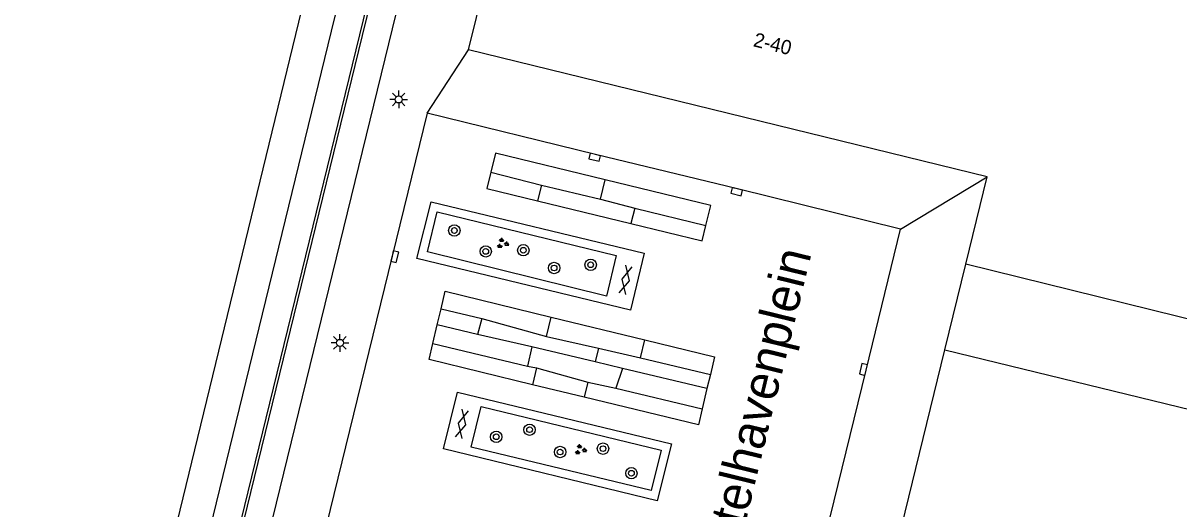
# Model space of a CAD drawing. Extents: x 125000 to 129004, y 397500 to 399008.
# Drawn here: x 127715.1 to 127796.1, y 398514.9 to 398548.9 of the extents above; entities that cross this region are included whole.
import ezdxf

# ---------------------------------------------------------------- set-up
doc = ezdxf.new("R2010")
doc.units = 0
for name, color, linetype in [('gg-anno-huisnummerreeks BGT', 7, 'Continuous'), ('gg-anno-openbare ruimte label', 7, 'Continuous'), ('gg-bbg-hoofdgebouw', 7, 'Continuous'), ('gg-bbg-onder overbouw', 7, 'Continuous'), ('gg-bbg-pand overbouw', 7, 'Continuous'), ('gg-knt-verharding', 7, 'Continuous'), ('gg-knt-verharding nz', 7, 'Continuous'), ('gt-grn-afwateringsgoot', 7, 'Continuous'), ('gt-grn-groengrens', 7, 'Continuous'), ('gt-grn-weggrens', 7, 'Continuous'), ('gt-symb-boom', 7, 'Continuous'), ('gt-symb-gesloten verharding', 7, 'Continuous'), ('gt-symb-groenvak', 7, 'Continuous'), ('gt-symb-kolk', 7, 'Continuous'), ('gt-symb-lichtmast', 7, 'Continuous')]:
    doc.layers.add(name, color=color, linetype=linetype)

# ---------------------------------------------------------------- blocks, each defined once
blk = doc.blocks.new('gt0-KOLK')
at = {"layer": 'gt-symb-kolk'}
blk.add_lwpolyline([(0, 0), (0.375, 0), (0.375, 0.4), (-0.375, 0.4), (-0.375, 0), (0, 0)], dxfattribs=at)
blk = doc.blocks.new('gt0-BOOM')
at = {"layer": 'gt-symb-boom'}
for radius in [0.4, 0.2]:
    blk.add_circle((0, 0), radius, dxfattribs=at)
blk = doc.blocks.new('gt0-GESVH1')
at = {"layer": 'gt-symb-gesloten verharding'}
for p, q in [((-0.992, -0.261), (0.008, 0.239)), ((0.008, -0.261), (-0.992, 0.239)), ((0.008, 0.239), (1.008, -0.261)), ((1.008, 0.239), (0.008, -0.261))]:
    blk.add_line(p, q, dxfattribs=at)
blk = doc.blocks.new('gt0-GRVAK')
at = {"layer": 'gt-symb-groenvak'}
for p, q in [((-0.11, 0.189), (-0.228, 0.24)), ((-0.182, 0.153), (0.088, 0.153)), ((-0.091, 0.211), (-0.156, 0.322)), ((-0.047, 0.214), (-0.047, 0.393)), ((-0.004, 0.211), (0.061, 0.322)), ((0.015, 0.189), (0.133, 0.24)), ((0.262, -0.052), (0.197, 0.059)), ((0.305, -0.049), (0.305, 0.13)), ((0.349, -0.052), (0.414, 0.059)), ((-0.245, -0.228), (-0.363, -0.177)), ((-0.318, -0.264), (-0.047, -0.264)), ((-0.226, -0.206), (-0.291, -0.095)), ((-0.183, -0.203), (-0.183, -0.024)), ((-0.139, -0.206), (-0.074, -0.095)), ((-0.12, -0.228), (-0.002, -0.177)), ((0.243, -0.074), (0.125, -0.023)), ((0.17, -0.11), (0.441, -0.11)), ((0.368, -0.074), (0.486, -0.023))]:
    blk.add_line(p, q, dxfattribs=at)
blk = doc.blocks.new('gt0-LMAST')
at = {"layer": 'gt-symb-lichtmast'}
for p, q in [((-0.182, 0.173), (-0.447, 0.438)), ((-0.005, 0.246), (-0.005, 0.621)), ((0.172, 0.173), (0.437, 0.438)), ((-0.255, -0.004), (-0.63, -0.004)), ((-0.182, -0.181), (-0.447, -0.446)), ((-0.005, -0.254), (-0.005, -0.629)), ((0.437, -0.446), (0.172, -0.181)), ((0.245, -0.004), (0.62, -0.004))]:
    blk.add_line(p, q, dxfattribs=at)
blk.add_circle((-0.005, -0.004), 0.25, dxfattribs=at)

msp = doc.modelspace()

# ---------------------------------------------------------------- linework, layer by layer
at = {"layer": 'gg-bbg-hoofdgebouw'}
for p, q in [((127715.098, 398469.605), (127738.474, 398565.597)), ((127782.674, 398538.144), (127746.332, 398547.064)), ((127781.183, 398532.025), (127782.674, 398538.144))]:
    msp.add_line(p, q, dxfattribs=at)
for points in [[(127746.332, 398547.064), (127750.177, 398562.69), (127758.348, 398560.69)], [(127783.995, 398464.578), (127765.817, 398469.067), (127779.71, 398526.024)]]:
    msp.add_lwpolyline(points, dxfattribs=at)
at = {"layer": 'gg-bbg-onder overbouw'}
for p, q in [((127799.391, 398527.529), (127781.183, 398532.025)), ((127779.71, 398526.024), (127797.933, 398521.579))]:
    msp.add_line(p, q, dxfattribs=at)
at = {"layer": 'gg-bbg-pand overbouw'}
msp.add_line((127779.71, 398526.024), (127781.183, 398532.025), dxfattribs=at)
at = {"layer": 'gg-knt-verharding'}
for p, q in [((127746.392, 398570.664), (127721.298, 398468.095)), ((127751.165, 398536.471), (127757.709, 398534.875)), ((127744.132, 398527.762), (127744.399, 398528.885)), ((127752.121, 398528.314), (127758.678, 398526.72)), ((127743.824, 398526.466), (127744.132, 398527.762)), ((127763.278, 398524.293), (127763.041, 398523.294)), ((127754.432, 398522.689), (127750.813, 398523.569)), ((127763.041, 398523.294), (127762.705, 398521.878))]:
    msp.add_line(p, q, dxfattribs=at)
for points in [[(127742.418, 398571.647), (127736.705, 398548.379), (127717.362, 398469.054)], [(127755.913, 398537.935), (127748.218, 398539.813), (127747.897, 398538.489)], [(127747.897, 398538.489), (127747.617, 398537.337), (127751.165, 398536.471)], [(127762.962, 398534.744), (127763.299, 398536.132), (127755.913, 398537.935)], [(127742.702, 398532.418), (127743.701, 398536.392), (127758.636, 398532.807), (127757.676, 398528.807), (127742.702, 398532.418)], [(127743.445, 398532.882), (127744.119, 398535.692), (127756.67, 398532.64), (127756.008, 398529.775), (127743.445, 398532.882)], [(127757.709, 398534.875), (127762.699, 398533.657), (127762.962, 398534.744)], [(127744.399, 398528.885), (127744.692, 398530.121), (127752.121, 398528.314)], [(127750.813, 398523.569), (127743.556, 398525.334), (127743.824, 398526.466)], [(127758.678, 398526.72), (127763.572, 398525.53), (127763.278, 398524.293)], [(127744.563, 398519.058), (127745.551, 398523.051), (127760.546, 398519.425), (127759.558, 398515.432), (127744.563, 398519.058)], [(127762.705, 398521.878), (127762.436, 398520.744), (127754.432, 398522.689)], [(127746.514, 398519.192), (127747.215, 398522.028), (127759.82, 398518.98), (127759.119, 398516.145), (127746.514, 398519.192)]]:
    msp.add_lwpolyline(points, dxfattribs=at)
at = {"layer": 'gg-knt-verharding nz'}
for points in [[(127743.426, 398542.622), (127740.961, 398532.592), (127734.179, 398504.788)], [(127776.613, 398534.485), (127765.169, 398537.299), (127755.221, 398539.718), (127743.426, 398542.622)], [(127759.368, 398463.945), (127774.207, 398524.589), (127776.613, 398534.485)]]:
    msp.add_lwpolyline(points, dxfattribs=at)
at = {"layer": 'gt-grn-afwateringsgoot'}
for points in [[(127744.32, 398571.176), (127738.673, 398548.107), (127719.262, 398468.591)], [(127744.526, 398571.125), (127738.877, 398548.061), (127719.457, 398468.544)]]:
    msp.add_lwpolyline(points, dxfattribs=at)
at = {"layer": 'gt-grn-groengrens'}
for p, q in [((127747.897, 398538.489), (127751.434, 398537.57)), ((127755.583, 398536.584), (127755.913, 398537.935)), ((127751.434, 398537.57), (127751.165, 398536.471)), ((127751.434, 398537.57), (127755.583, 398536.584)), ((127755.583, 398536.584), (127757.972, 398535.954)), ((127757.972, 398535.954), (127757.709, 398534.875)), ((127757.972, 398535.954), (127762.962, 398534.744)), ((127744.399, 398528.885), (127747.248, 398528.204)), ((127747.248, 398528.204), (127746.942, 398527.095)), ((127747.248, 398528.204), (127751.788, 398526.945)), ((127751.788, 398526.945), (127752.121, 398528.314)), ((127746.942, 398527.095), (127744.132, 398527.762)), ((127743.824, 398526.466), (127750.46, 398524.873)), ((127750.763, 398526.226), (127746.942, 398527.095)), ((127751.788, 398526.945), (127755.446, 398526.132)), ((127758.372, 398525.458), (127758.678, 398526.72)), ((127750.763, 398526.226), (127750.46, 398524.873)), ((127755.195, 398525.175), (127750.763, 398526.226)), ((127755.446, 398526.132), (127755.195, 398525.175)), ((127755.446, 398526.132), (127758.372, 398525.458)), ((127750.46, 398524.873), (127751.1, 398524.752)), ((127751.1, 398524.752), (127750.813, 398523.569)), ((127751.1, 398524.752), (127754.691, 398523.756)), ((127757.114, 398524.698), (127755.195, 398525.175)), ((127758.372, 398525.458), (127763.278, 398524.293)), ((127757.114, 398524.698), (127756.65, 398523.315)), ((127763.041, 398523.294), (127757.114, 398524.698)), ((127754.691, 398523.756), (127754.432, 398522.689)), ((127754.691, 398523.756), (127756.65, 398523.315)), ((127756.65, 398523.315), (127762.705, 398521.878))]:
    msp.add_line(p, q, dxfattribs=at)
at = {"layer": 'gt-grn-weggrens'}
for p, q in [((127743.426, 398542.622), (127746.332, 398547.064)), ((127776.613, 398534.485), (127782.674, 398538.144))]:
    msp.add_line(p, q, dxfattribs=at)

# ---------------------------------------------------------------- block references
at = {"layer": 'gt-symb-boom'}
for p in [(127745.331, 398534.386), (127747.529, 398532.921), (127750.165, 398533.002), (127752.322, 398531.756), (127754.885, 398531.98), (127750.603, 398520.411), (127748.267, 398519.913), (127752.742, 398518.845), (127755.752, 398519.081), (127757.742, 398517.357)]:
    msp.add_blockref('gt0-BOOM', p, dxfattribs=at)
at = {"layer": 'gt-symb-gesloten verharding'}
for p, rotation in [((127757.346, 398530.928), -103.17492660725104), ((127745.874, 398520.822), -103.17492660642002)]:
    msp.add_blockref('gt0-GESVH1', p, dxfattribs=dict(at, rotation=rotation))
at = {"layer": 'gt-symb-groenvak'}
for p in [(127748.697, 398533.478), (127754.16, 398519.002)]:
    msp.add_blockref('gt0-GRVAK', p, dxfattribs=at)
at = {"layer": 'gt-symb-kolk'}
for p, rotation in [((127755.221, 398539.718), 166.17122847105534), ((127765.169, 398537.299), 166.18882846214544), ((127740.961, 398532.592), -103.81117153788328), ((127774.207, 398524.589), 76.23777518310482)]:
    msp.add_blockref('gt0-KOLK', p, dxfattribs=dict(at, rotation=rotation))
at = {"layer": 'gt-symb-lichtmast'}
for p in [(127741.433, 398543.586), (127737.315, 398526.504)]:
    msp.add_blockref('gt0-LMAST', p, dxfattribs=at)

# ---------------------------------------------------------------- texts
at = {"layer": 'gg-anno-huisnummerreeks BGT'}
msp.add_text('2-40', height=1, rotation=346.2, dxfattribs=at).set_placement((127766.228, 398547.32))
at = {"layer": 'gg-anno-openbare ruimte label'}
msp.add_text('Ketelhavenplein', height=2.5, rotation=76.2, dxfattribs=at).set_placement((127764.706, 398509.679))

doc.saveas('drawing.dxf')
